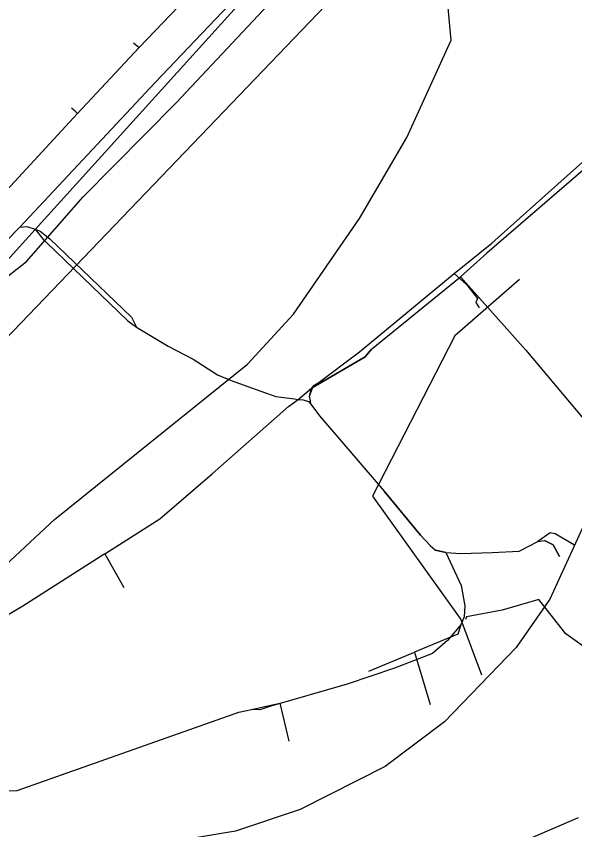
# Model space of a CAD drawing. Extents: x -662620 to -656370, y -1067090 to -1062990.
# Drawn here: x -658775.4 to -658716.3, y -1065007.8 to -1064921.7 of the extents above; entities that cross this region are included whole.
import ezdxf

# ---------------------------------------------------------------- set-up
doc = ezdxf.new("R2010")
doc.units = 0
for name, color, linetype in [('SDELOVACÍ_VEDENÍ_-_PODZEMNÍ', 7, 'Continuous'), ('SILNICE_II__TŘÍDY_A_III__TŘÍDY', 7, 'Continuous'), ('VRSTEVNICE_ZDŮRAZNĚNÁ', 7, 'Continuous'), ('VRSTEVNICE_ZÁKLADNÍ', 7, 'Continuous')]:
    doc.layers.add(name, color=color, linetype=linetype)

msp = doc.modelspace()

# ---------------------------------------------------------------- linework, layer by layer
at = {"layer": 'SDELOVACÍ_VEDENÍ_-_PODZEMNÍ'}
for points in [[(-658775.04, -1064944.03), (-658760.68, -1064928.69), (-658750.77, -1064918.26), (-658730.02, -1064896.65), (-658728.92, -1064895.3)], [(-658775.04, -1064944.03), (-658760.68, -1064928.69), (-658750.77, -1064918.26), (-658730.02, -1064896.65), (-658728.92, -1064895.3)], [(-658775.04, -1064944.03), (-658760.68, -1064928.69), (-658750.77, -1064918.26), (-658730.02, -1064896.65), (-658728.92, -1064895.3)], [(-658775.04, -1064944.03), (-658760.68, -1064928.69), (-658750.77, -1064918.26), (-658730.02, -1064896.65), (-658728.92, -1064895.3)], [(-658906, -1065015.24), (-658888.24, -1065009.61), (-658865.29, -1065003.36), (-658859.67, -1065001.79), (-658838.6, -1064994.18), (-658820.62, -1064986.14), (-658811.96, -1064981.51), (-658797.41, -1064968.44), (-658783.6, -1064954.94), (-658774.3, -1064947.65), (-658768.31, -1064940.82), (-658758.46, -1064930.84), (-658731.38, -1064901.97), (-658722.16, -1064909.63)], [(-658762.37, -1064924.98), (-658753.29, -1064915.46), (-658746.94, -1064908.62), (-658747.4, -1064908.08)], [(-658762.37, -1064924.98), (-658753.29, -1064915.46), (-658746.94, -1064908.62), (-658747.4, -1064908.08)], [(-658729.01, -1064948.92), (-658725.04, -1064945.7), (-658717.39, -1064938.88), (-658710.26, -1064932.5), (-658709.15, -1064931.18), (-658708.85, -1064930.66), (-658708.38, -1064929.89), (-658707.19, -1064928.82), (-658706.11, -1064928.18), (-658705.2, -1064927.8), (-658704.45, -1064927.4), (-658702.97, -1064926.31), (-658700.2, -1064923.55), (-658692.07, -1064916.7), (-658690.78, -1064916.33), (-658690.32, -1064916.12)], [(-658729.01, -1064948.92), (-658725.04, -1064945.7), (-658717.39, -1064938.88), (-658710.26, -1064932.5), (-658709.15, -1064931.18), (-658708.85, -1064930.66), (-658708.38, -1064929.89), (-658707.19, -1064928.82), (-658706.11, -1064928.18), (-658705.2, -1064927.8), (-658704.45, -1064927.4), (-658702.97, -1064926.31), (-658700.2, -1064923.55), (-658692.07, -1064916.7), (-658690.78, -1064916.33), (-658690.32, -1064916.12)], [(-658798.06, -1064966.55), (-658783.46, -1064955.37), (-658750.67, -1064919.09)], [(-658798.06, -1064966.55), (-658783.46, -1064955.37), (-658750.67, -1064919.09)], [(-658698.17, -1064922.36), (-658703.62, -1064927.19), (-658704.25, -1064928.29), (-658712.8, -1064935.76), (-658725.56, -1064946.78), (-658728.37, -1064949.28)], [(-658698.17, -1064922.36), (-658703.62, -1064927.19), (-658704.25, -1064928.29), (-658712.8, -1064935.76), (-658725.56, -1064946.78), (-658728.37, -1064949.28)], [(-658698.17, -1064922.36), (-658703.62, -1064927.19), (-658704.25, -1064928.29), (-658712.8, -1064935.76), (-658725.56, -1064946.78), (-658728.37, -1064949.28)], [(-658698.17, -1064922.36), (-658703.62, -1064927.19), (-658704.25, -1064928.29), (-658712.8, -1064935.76), (-658725.56, -1064946.78), (-658728.37, -1064949.28)], [(-658768.9, -1064931.98), (-658762.37, -1064924.98)], [(-658768.9, -1064931.98), (-658762.37, -1064924.98)], [(-658762.98, -1064924.51), (-658762.37, -1064924.98)], [(-658762.98, -1064924.51), (-658762.37, -1064924.98)], [(-658769.212, -1064931.714), (-658769.538, -1064931.42)], [(-658769.212, -1064931.714), (-658769.538, -1064931.42)], [(-658768.9, -1064931.98), (-658769.212, -1064931.714)], [(-658768.9, -1064931.98), (-658769.212, -1064931.714)], [(-658778.14, -1064941.94), (-658768.9, -1064931.98)], [(-658778.14, -1064941.94), (-658768.9, -1064931.98)], [(-658784.52, -1064952.04), (-658782.04, -1064951.2), (-658775.04, -1064944.03)], [(-658784.52, -1064952.04), (-658782.04, -1064951.2), (-658775.04, -1064944.03)], [(-658784.52, -1064952.04), (-658782.04, -1064951.2), (-658775.04, -1064944.03)], [(-658784.52, -1064952.04), (-658782.04, -1064951.2), (-658775.04, -1064944.03)], [(-658784.52, -1064952.04), (-658782.04, -1064951.2), (-658775.04, -1064944.03)], [(-658784.52, -1064952.04), (-658782.04, -1064951.2), (-658775.04, -1064944.03)], [(-658775.04, -1064944.03), (-658774.27, -1064943.94)], [(-658775.04, -1064944.03), (-658774.27, -1064943.94)], [(-658775.04, -1064944.03), (-658774.27, -1064943.94)], [(-658775.04, -1064944.03), (-658774.27, -1064943.94)], [(-658774.27, -1064943.94), (-658773.39, -1064944.23)], [(-658774.27, -1064943.94), (-658773.39, -1064944.23)], [(-658774.27, -1064943.94), (-658773.39, -1064944.23)], [(-658774.27, -1064943.94), (-658773.39, -1064944.23)], [(-658773.39, -1064944.23), (-658772.87, -1064944.44)], [(-658773.39, -1064944.23), (-658772.53, -1064945.37)], [(-658773.39, -1064944.23), (-658772.87, -1064944.44)], [(-658773.39, -1064944.23), (-658772.53, -1064945.37)], [(-658773.39, -1064944.23), (-658772.87, -1064944.44)], [(-658773.39, -1064944.23), (-658772.53, -1064945.37)], [(-658773.39, -1064944.23), (-658772.87, -1064944.44)], [(-658773.39, -1064944.23), (-658772.53, -1064945.37)], [(-658772.87, -1064944.44), (-658771.85, -1064945.25), (-658763.18, -1064953.54), (-658762.67, -1064954.6)], [(-658772.87, -1064944.44), (-658771.85, -1064945.25), (-658763.18, -1064953.54), (-658762.67, -1064954.6)], [(-658772.87, -1064944.44), (-658771.85, -1064945.25), (-658763.18, -1064953.54), (-658762.67, -1064954.6)], [(-658772.87, -1064944.44), (-658771.85, -1064945.25), (-658763.18, -1064953.54), (-658762.67, -1064954.6)], [(-658772.53, -1064945.37), (-658772.19, -1064945.65), (-658763.57, -1064953.95), (-658762.67, -1064954.6)], [(-658772.53, -1064945.37), (-658772.19, -1064945.65), (-658763.57, -1064953.95), (-658762.67, -1064954.6)], [(-658772.53, -1064945.37), (-658772.19, -1064945.65), (-658763.57, -1064953.95), (-658762.67, -1064954.6)], [(-658772.53, -1064945.37), (-658772.19, -1064945.65), (-658763.57, -1064953.95), (-658762.67, -1064954.6)], [(-658772.19, -1064945.65), (-658763.57, -1064953.95)], [(-658772.19, -1064945.65), (-658763.57, -1064953.95)], [(-658771.85, -1064945.25), (-658763.18, -1064953.54)], [(-658771.85, -1064945.25), (-658763.18, -1064953.54)], [(-658744.34, -1064961.92), (-658743.92, -1064960.79), (-658743.45, -1064960.55), (-658739.04, -1064957.22), (-658729.01, -1064948.92)], [(-658744.34, -1064961.92), (-658743.92, -1064960.79), (-658743.45, -1064960.55), (-658739.04, -1064957.22), (-658729.01, -1064948.92)], [(-658729.01, -1064948.92), (-658727.72, -1064950.08), (-658726.55, -1064951.57), (-658726.72, -1064952.01), (-658726.37, -1064952.58)], [(-658729.01, -1064948.92), (-658727.72, -1064950.08), (-658726.55, -1064951.57), (-658726.72, -1064952.01), (-658726.37, -1064952.58)], [(-658744.14, -1064961.07), (-658738.44, -1064957.76), (-658737.78, -1064956.94), (-658728.37, -1064949.28)], [(-658744.14, -1064961.07), (-658738.44, -1064957.76), (-658737.78, -1064956.94), (-658728.37, -1064949.28)], [(-658744.14, -1064961.07), (-658738.44, -1064957.76), (-658737.78, -1064956.94), (-658728.37, -1064949.28)], [(-658744.14, -1064961.07), (-658738.44, -1064957.76), (-658737.78, -1064956.94), (-658728.37, -1064949.28)], [(-658722.09, -1064949.55), (-658728.96, -1064955.54), (-658737.68, -1064972.5), (-658728.33, -1064985.57), (-658726.14, -1064991.43)], [(-658728.37, -1064949.28), (-658721.42, -1064957.05), (-658715.32, -1064964.32), (-658711.94, -1064967.39), (-658710.76, -1064965.68), (-658703.98, -1064970.81), (-658700.63, -1064973.38), (-658698.14, -1064976.08)], [(-658762.67, -1064954.6), (-658759.3, -1064956.64), (-658756.68, -1064958.01), (-658754.08, -1064959.66), (-658752.64, -1064960.25), (-658750.89, -1064960.89), (-658749.49, -1064961.39), (-658747.91, -1064961.96), (-658745.95, -1064962.2), (-658745.55, -1064962.26), (-658745, -1064962.31)], [(-658762.67, -1064954.6), (-658759.3, -1064956.64), (-658756.68, -1064958.01), (-658754.08, -1064959.66), (-658752.64, -1064960.25), (-658750.89, -1064960.89), (-658749.49, -1064961.39), (-658747.91, -1064961.96), (-658745.95, -1064962.2), (-658745.55, -1064962.26), (-658745, -1064962.31)], [(-658762.67, -1064954.6), (-658759.3, -1064956.64), (-658756.68, -1064958.01), (-658754.08, -1064959.66), (-658752.64, -1064960.25), (-658750.89, -1064960.89), (-658749.49, -1064961.39), (-658747.91, -1064961.96), (-658745.95, -1064962.2), (-658745.55, -1064962.26), (-658745, -1064962.31)], [(-658762.67, -1064954.6), (-658759.3, -1064956.64), (-658756.68, -1064958.01), (-658754.08, -1064959.66), (-658752.64, -1064960.25), (-658750.89, -1064960.89), (-658749.49, -1064961.39), (-658747.91, -1064961.96), (-658745.95, -1064962.2), (-658745.55, -1064962.26), (-658745, -1064962.31)], [(-658737.78, -1064956.94), (-658738.44, -1064957.76), (-658744.14, -1064961.07)], [(-658737.78, -1064956.94), (-658738.44, -1064957.76), (-658744.14, -1064961.07)], [(-658745.55, -1064962.26), (-658744.14, -1064961.07)], [(-658745.55, -1064962.26), (-658744.14, -1064961.07)], [(-658745.55, -1064962.26), (-658744.14, -1064961.07)], [(-658745.55, -1064962.26), (-658744.14, -1064961.07)], [(-658744.34, -1064961.92), (-658744.14, -1064961.07)], [(-658744.34, -1064961.92), (-658744.14, -1064961.07)], [(-658744.22, -1064962.77), (-658744.23, -1064962.41), (-658744.34, -1064961.92)], [(-658744.22, -1064962.77), (-658744.23, -1064962.41), (-658744.34, -1064961.92)], [(-658766.01, -1064978.63), (-658760.2, -1064974.91), (-658754.66, -1064970.14), (-658746.57, -1064963.02), (-658745.55, -1064962.26)], [(-658766.01, -1064978.63), (-658760.2, -1064974.91), (-658754.66, -1064970.14), (-658746.57, -1064963.02), (-658745.55, -1064962.26)], [(-658766.01, -1064978.63), (-658760.2, -1064974.91), (-658754.66, -1064970.14), (-658746.57, -1064963.02), (-658745.55, -1064962.26)], [(-658766.01, -1064978.63), (-658760.2, -1064974.91), (-658754.66, -1064970.14), (-658746.57, -1064963.02), (-658745.55, -1064962.26)], [(-658745, -1064962.31), (-658744.45, -1064962.47), (-658744.22, -1064962.77)], [(-658745, -1064962.31), (-658744.45, -1064962.47), (-658744.22, -1064962.77)], [(-658745, -1064962.31), (-658744.45, -1064962.47), (-658744.22, -1064962.77)], [(-658745, -1064962.31), (-658744.45, -1064962.47), (-658744.22, -1064962.77)], [(-658745, -1064962.31), (-658744.45, -1064962.47), (-658744.22, -1064962.77)], [(-658745, -1064962.31), (-658744.45, -1064962.47), (-658744.22, -1064962.77)], [(-658744.22, -1064962.77), (-658743.3, -1064964.02), (-658736.45, -1064972), (-658732.6, -1064976.66), (-658731.55, -1064977.72), (-658731, -1064978.24), (-658729.92, -1064978.47)], [(-658744.22, -1064962.77), (-658743.3, -1064964.02), (-658736.45, -1064972), (-658732.6, -1064976.66), (-658731.55, -1064977.72), (-658731, -1064978.24), (-658729.92, -1064978.47)], [(-658744.22, -1064962.77), (-658743.3, -1064964.02), (-658736.45, -1064972), (-658732.6, -1064976.66), (-658731.55, -1064977.72), (-658731, -1064978.24), (-658729.92, -1064978.47)], [(-658744.22, -1064962.77), (-658743.3, -1064964.02), (-658736.45, -1064972), (-658732.6, -1064976.66), (-658731.55, -1064977.72), (-658731, -1064978.24), (-658729.92, -1064978.47)], [(-658744.22, -1064962.77), (-658743.3, -1064964.02), (-658736.45, -1064972), (-658732.6, -1064976.66), (-658731.55, -1064977.72), (-658731, -1064978.24), (-658729.92, -1064978.47)], [(-658744.22, -1064962.77), (-658743.3, -1064964.02), (-658736.45, -1064972), (-658732.6, -1064976.66), (-658731.55, -1064977.72), (-658731, -1064978.24), (-658729.92, -1064978.47)], [(-658732.6, -1064976.66), (-658736.45, -1064972)], [(-658732.6, -1064976.66), (-658736.45, -1064972)], [(-658698.14, -1064976.08), (-658701.8, -1064979.04), (-658699.75, -1064983.2), (-658699.09, -1064985.26), (-658705.74, -1064987.16), (-658714.35, -1064989.13), (-658717.2, -1064987.11), (-658720.05, -1064983.47), (-658723.94, -1064984.6), (-658727.7, -1064985.3), (-658727.834, -1064985.559)], [(-658716.28, -1064977.71), (-658718.32, -1064976.51), (-658718.87, -1064976.41), (-658720.17, -1064977.31)], [(-658716.28, -1064977.71), (-658718.32, -1064976.51), (-658718.87, -1064976.41), (-658720.17, -1064977.31)], [(-658716.28, -1064977.71), (-658718.32, -1064976.51), (-658718.87, -1064976.41), (-658720.17, -1064977.31)], [(-658716.28, -1064977.71), (-658718.32, -1064976.51), (-658718.87, -1064976.41), (-658720.17, -1064977.31)], [(-658716.28, -1064977.71), (-658718.32, -1064976.51), (-658718.87, -1064976.41), (-658720.17, -1064977.31)], [(-658716.28, -1064977.71), (-658718.32, -1064976.51), (-658718.87, -1064976.41), (-658720.17, -1064977.31)], [(-658716.28, -1064977.71), (-658718.32, -1064976.51)], [(-658716.28, -1064977.71), (-658718.32, -1064976.51)], [(-658729.92, -1064978.47), (-658728.33, -1064978.57), (-658725.01, -1064978.49), (-658722.14, -1064978.34), (-658720.17, -1064977.31)], [(-658729.92, -1064978.47), (-658728.33, -1064978.57), (-658725.01, -1064978.49), (-658722.14, -1064978.34), (-658720.17, -1064977.31)], [(-658729.92, -1064978.47), (-658728.33, -1064978.57), (-658725.01, -1064978.49), (-658722.14, -1064978.34), (-658720.17, -1064977.31)], [(-658729.92, -1064978.47), (-658728.33, -1064978.57), (-658725.01, -1064978.49), (-658722.14, -1064978.34), (-658720.17, -1064977.31)], [(-658729.92, -1064978.47), (-658728.33, -1064978.57), (-658725.01, -1064978.49), (-658722.14, -1064978.34), (-658720.17, -1064977.31)], [(-658729.92, -1064978.47), (-658728.33, -1064978.57), (-658725.01, -1064978.49), (-658722.14, -1064978.34), (-658720.17, -1064977.31)], [(-658720.17, -1064977.31), (-658719.45, -1064977.21), (-658718.53, -1064977.68), (-658717.86, -1064978.91)], [(-658720.17, -1064977.31), (-658719.45, -1064977.21), (-658718.53, -1064977.68), (-658717.86, -1064978.91)], [(-658720.17, -1064977.31), (-658719.45, -1064977.21), (-658718.53, -1064977.68), (-658717.86, -1064978.91)], [(-658720.17, -1064977.31), (-658719.45, -1064977.21), (-658718.53, -1064977.68), (-658717.86, -1064978.91)], [(-658720.17, -1064977.31), (-658719.45, -1064977.21), (-658718.53, -1064977.68), (-658717.86, -1064978.91)], [(-658720.17, -1064977.31), (-658719.45, -1064977.21), (-658718.53, -1064977.68), (-658717.86, -1064978.91)], [(-658717.86, -1064978.91), (-658718.53, -1064977.68), (-658719.45, -1064977.21)], [(-658717.86, -1064978.91), (-658718.53, -1064977.68), (-658719.45, -1064977.21)], [(-658729.92, -1064978.47), (-658731, -1064978.24)], [(-658729.92, -1064978.47), (-658731, -1064978.24)], [(-658728.33, -1064978.57), (-658725.01, -1064978.49), (-658722.14, -1064978.34)], [(-658728.33, -1064978.57), (-658725.01, -1064978.49), (-658722.14, -1064978.34)], [(-658766.01, -1064978.63), (-658774.71, -1064984.18), (-658785.84, -1064990.73), (-658787.84, -1064992.17)], [(-658766.01, -1064978.63), (-658774.71, -1064984.18), (-658785.84, -1064990.73), (-658787.84, -1064992.17)], [(-658766.01, -1064978.63), (-658774.71, -1064984.18), (-658785.84, -1064990.73), (-658787.84, -1064992.17)], [(-658766.01, -1064978.63), (-658774.71, -1064984.18), (-658785.84, -1064990.73), (-658787.84, -1064992.17)], [(-658766.01, -1064978.63), (-658764.02, -1064982.2)], [(-658766.01, -1064978.63), (-658764.02, -1064982.2)], [(-658729.92, -1064978.47), (-658728.29, -1064981.97), (-658727.89, -1064984.14), (-658727.98, -1064985.3), (-658728.31, -1064986.14)], [(-658729.92, -1064978.47), (-658728.29, -1064981.97), (-658727.89, -1064984.14), (-658727.98, -1064985.3), (-658728.31, -1064986.14)], [(-658723.94, -1064984.6), (-658727.7, -1064985.3)], [(-658723.94, -1064984.6), (-658727.7, -1064985.3)], [(-658728.31, -1064986.14), (-658729.72, -1064987.81), (-658731.32, -1064989.19), (-658735.36, -1064990.72), (-658740.34, -1064992.42), (-658748.43, -1064994.77), (-658749.61, -1064995.14), (-658750.5, -1064995.1)], [(-658728.31, -1064986.14), (-658729.72, -1064987.81), (-658731.32, -1064989.19), (-658735.36, -1064990.72), (-658740.34, -1064992.42), (-658748.43, -1064994.77), (-658749.61, -1064995.14), (-658750.5, -1064995.1)], [(-658728.31, -1064986.14), (-658728.65, -1064987.13), (-658733.22, -1064989.04)], [(-658728.31, -1064986.14), (-658728.65, -1064987.13), (-658733.22, -1064989.04)], [(-658738.06, -1064991.06), (-658733.22, -1064989.04)], [(-658738.06, -1064991.06), (-658733.22, -1064989.04)], [(-658733.22, -1064989.04), (-658731.56, -1064994.58)], [(-658733.22, -1064989.04), (-658731.56, -1064994.58)], [(-658733.22, -1064989.04), (-658731.56, -1064994.58)], [(-658733.22, -1064989.04), (-658731.56, -1064994.58)], [(-658750.5, -1064995.1), (-658747.47, -1064994.44)], [(-658750.5, -1064995.1), (-658747.47, -1064994.44)], [(-658747.47, -1064994.44), (-658746.55, -1064998.47)], [(-658747.47, -1064994.44), (-658746.55, -1064998.47)], [(-658851.31, -1065019.13), (-658839.56, -1065016.25), (-658805.13, -1065007.99), (-658790.63, -1065003.8), (-658775.29, -1065003.7), (-658751.84, -1064995.39), (-658750.5, -1064995.1)], [(-658851.31, -1065019.13), (-658839.56, -1065016.25), (-658805.13, -1065007.99), (-658790.63, -1065003.8), (-658775.29, -1065003.7), (-658751.84, -1064995.39), (-658750.5, -1064995.1)]]:
    msp.add_lwpolyline(points, dxfattribs=at)
at = {"layer": 'SILNICE_II__TŘÍDY_A_III__TŘÍDY'}
msp.add_lwpolyline([(-659883.02, -1065082.945), (-659720.773, -1065091.605), (-659557.385, -1065100.682), (-659486.584, -1065100.682), (-659384.92, -1065090.697), (-659307.764, -1065078.897), (-659260.283, -1065051.165), (-659227.385, -1065039.377), (-659171.202, -1065045.147), (-659056.184, -1065054.534), (-658923.049, -1065030.97), (-658815.834, -1064996.803), (-658708.474, -1064884.916), (-658668.837, -1064839.238), (-658627.672, -1064793.745), (-658537.53, -1064703.19), (-658510.683, -1064674.029)], dxfattribs=at)
at = {"layer": 'VRSTEVNICE_ZDŮRAZNĚNÁ'}
msp.add_lwpolyline([(-658715.891, -1065006.564), (-658734.758, -1065014.711), (-658744.192, -1065017.284), (-658766.203, -1065019.428), (-658775.637, -1065022.286), (-658783.641, -1065028.575), (-658805.653, -1065054.446), (-658814.515, -1065059.878), (-658823.948, -1065063.737), (-658845.96, -1065075.886), (-658855.393, -1065079.173), (-658861.683, -1065078.888), (-658871.116, -1065076.744), (-658877.405, -1065076.744), (-658880.264, -1065077.601), (-658885.409, -1065082.89), (-658895.128, -1065095.468), (-658900.274, -1065099.327), (-658903.133, -1065100.614), (-658912.567, -1065101.614)], dxfattribs=at)
at = {"layer": 'VRSTEVNICE_ZÁKLADNÍ'}
for points in [[(-658911.852, -1065058.734), (-658903.848, -1065048.443), (-658901.989, -1065047.3), (-658882.551, -1065042.583), (-658866.542, -1065037.294), (-658830.094, -1065022.287), (-658821.518, -1065018.141), (-658811.656, -1065011.852), (-658806.796, -1065007.993), (-658771.349, -1064974.976), (-658750.91, -1064958.538), (-658746.05, -1064953.25), (-658739.046, -1064943.102), (-658734.043, -1064934.526), (-658729.327, -1064924.235), (-658730.041, -1064916.516), (-658732.471, -1064907.94), (-658733.329, -1064902.223), (-658729.041, -1064887.358), (-658728.326, -1064873.351)], [(-658911.852, -1065058.734), (-658903.848, -1065048.443), (-658901.989, -1065047.3), (-658882.551, -1065042.583), (-658866.542, -1065037.294), (-658830.094, -1065022.287), (-658821.518, -1065018.141), (-658811.656, -1065011.852), (-658806.796, -1065007.993), (-658771.349, -1064974.976), (-658750.91, -1064958.538), (-658746.05, -1064953.25), (-658739.046, -1064943.102), (-658734.043, -1064934.526), (-658729.327, -1064924.235), (-658730.041, -1064916.516), (-658732.471, -1064907.94), (-658733.329, -1064902.223), (-658729.041, -1064887.358), (-658728.326, -1064873.351)], [(-658713.461, -1064971.545), (-658718.892, -1064983.409), (-658722.466, -1064988.554), (-658730.041, -1064996.416), (-658736.33, -1065001.132), (-658745.335, -1065005.706), (-658752.196, -1065007.993), (-658769.348, -1065010.852), (-658775.065, -1065012.853), (-658785.356, -1065019.714), (-658799.507, -1065032.578), (-658810.227, -1065041.154), (-658820.947, -1065048.014), (-658836.812, -1065056.304), (-658847.103, -1065060.592), (-658853.964, -1065062.308), (-658863.112, -1065063.451), (-658879.12, -1065063.451), (-658884.838, -1065064.594), (-658890.555, -1065067.882), (-658893.985, -1065072.027), (-658898.273, -1065081.461), (-658902.847, -1065087.75), (-658906.563, -1065090.608)], [(-658713.461, -1064971.545), (-658718.892, -1064983.409), (-658722.466, -1064988.554), (-658730.041, -1064996.416), (-658736.33, -1065001.132), (-658745.335, -1065005.706), (-658752.196, -1065007.993), (-658769.348, -1065010.852), (-658775.065, -1065012.853), (-658785.356, -1065019.714), (-658799.507, -1065032.578), (-658810.227, -1065041.154), (-658820.947, -1065048.014), (-658836.812, -1065056.304), (-658847.103, -1065060.592), (-658853.964, -1065062.308), (-658863.112, -1065063.451), (-658879.12, -1065063.451), (-658884.838, -1065064.594), (-658890.555, -1065067.882), (-658893.985, -1065072.027), (-658898.273, -1065081.461), (-658902.847, -1065087.75), (-658906.563, -1065090.608)]]:
    msp.add_lwpolyline(points, dxfattribs=at)

doc.saveas('drawing.dxf')
